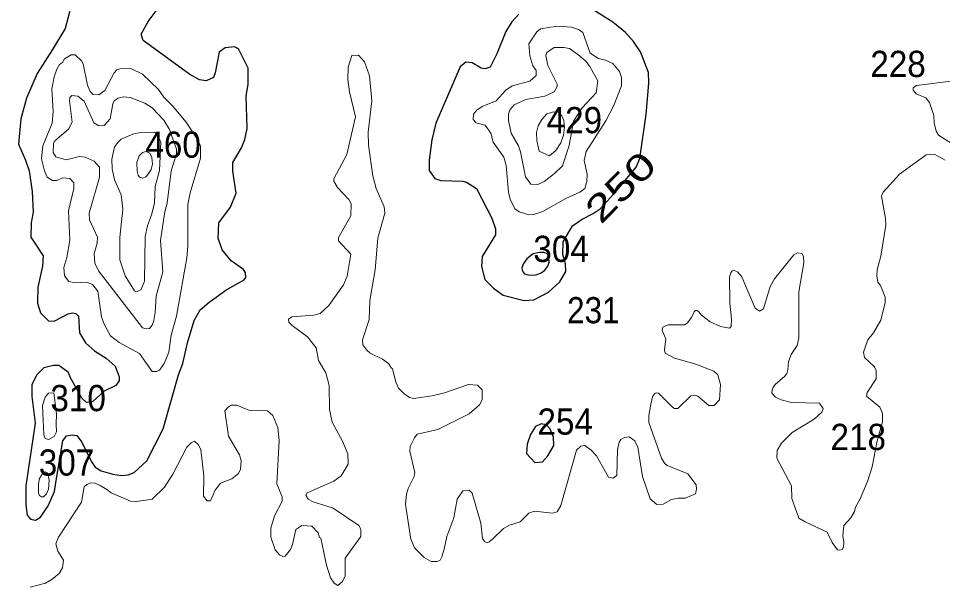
# Model space of a CAD drawing. Extents: x 499.9 to 555.3, y 9281.5 to 9336.8.
# Drawn here: x 508.56 to 514.21, y 9310.48 to 9313.94 of the extents above; entities that cross this region are included whole.
import ezdxf
from ezdxf.enums import TextEntityAlignment as Align

# ---------------------------------------------------------------- set-up
doc = ezdxf.new("R2010")
doc.units = 0
doc.header["$LTSCALE"] = 0.064
doc.layers.add('1', color=7, linetype='Continuous', lineweight=25)
doc.layers.add('2', color=7, linetype='Continuous', lineweight=13)
doc.layers.add('21', color=7, linetype='Continuous')
doc.layers.add('61', color=7, linetype='Continuous')

msp = doc.modelspace()

# ---------------------------------------------------------------- linework, layer by layer
at = {"layer": '1'}
for points in [[(508.8803, 9314.0168), (508.8419, 9313.8778), (508.7657, 9313.7493), (508.6718, 9313.6034), (508.6073, 9313.4534), (508.5713, 9313.3273), (508.5575, 9313.1714), (508.6013, 9313.0742), (508.6224, 9313.0098), (508.6416, 9312.8817), (508.6478, 9312.756), (508.6351, 9312.6907), (508.632, 9312.6047), (508.7081, 9312.4901), (508.7049, 9312.4265), (508.6765, 9312.2991), (508.6735, 9312.1998), (508.6923, 9312.1416), (508.7403, 9312.0919), (508.7751, 9312.0917), (508.862, 9312.1356), (508.8882, 9312.1419), (508.9086, 9312.1365), (508.9241, 9312.1217), (508.9315, 9312.0199), (508.9682, 9311.9581), (509.0219, 9311.9085), (509.0935, 9311.8653), (509.1484, 9311.8166), (509.1728, 9311.7501), (509.1731, 9311.727), (509.1521, 9311.6985), (509.0809, 9311.6632), (509.0121, 9311.5998), (508.9738, 9311.5949), (508.9448, 9311.6212), (508.8739, 9311.7487), (508.8641, 9311.7762), (508.8037, 9311.8201), (508.772, 9311.8208), (508.7117, 9311.8047), (508.6671, 9311.7603), (508.6399, 9311.701), (508.6384, 9311.6315), (508.6604, 9311.4678), (508.6018, 9311.0853), (508.6016, 9310.9663), (508.6111, 9310.9066), (508.63, 9310.881), (508.6622, 9310.8743), (508.6927, 9310.8932), (508.739, 9310.9625), (508.7777, 9311.0497)], [(509.1333, 9311.1559), (509.1874, 9311.1485), (509.2288, 9311.1518), (509.2657, 9311.1671), (509.3417, 9311.237), (509.4427, 9311.4331), (509.5354, 9311.7632), (509.5616, 9311.8328), (509.5914, 9311.9586), (509.6325, 9312.095), (509.6682, 9312.1598), (509.7231, 9312.2071), (509.8302, 9312.2844), (509.9369, 9312.3434), (509.9465, 9312.3565), (509.9458, 9312.3864), (509.9321, 9312.4055), (509.8582, 9312.4587), (509.8032, 9312.5273), (509.778, 9312.5971), (509.7814, 9312.6914), (509.8541, 9312.787), (509.889, 9312.873), (509.8671, 9313.0074), (509.8672, 9313.0598), (509.92, 9313.1495), (509.9415, 9313.2001), (509.9559, 9313.2668), (509.9498, 9313.4674), (509.9625, 9313.5359), (509.9623, 9313.6369), (509.9017, 9313.7544), (509.8774, 9313.7655), (509.8207, 9313.7596), (509.7853, 9313.7337), (509.7607, 9313.6071), (509.7489, 9313.5782), (509.7053, 9313.5594), (509.6641, 9313.5652), (509.606, 9313.5972), (509.3197, 9313.8058), (509.3075, 9313.8439), (509.3498, 9313.9202), (509.399, 9313.9855)], [(511.6168, 9313.9652), (511.5737, 9313.9192), (511.5378, 9313.8604), (511.4824, 9313.7229), (511.4402, 9313.6416), (511.4108, 9313.6324), (511.3869, 9313.6351), (511.3312, 9313.6685), (511.2932, 9313.6731), (511.2582, 9313.6431), (511.1096, 9313.3006), (511.0843, 9313.1988), (511.0671, 9313.0734), (511.0672, 9313.0107), (511.1018, 9312.9626), (511.14, 9312.9505), (511.2746, 9312.9459), (511.2962, 9312.9395), (511.3571, 9312.9008), (511.4522, 9312.7201), (511.473, 9312.6548), (511.4731, 9312.6188), (511.3916, 9312.4866), (511.3871, 9312.4244), (511.4089, 9312.3447), (511.4618, 9312.2913), (511.5204, 9312.2503), (511.6496, 9312.2173), (511.7086, 9312.2211), (511.7984, 9312.2677), (511.8678, 9312.3305), (511.904, 9312.3939), (511.9009, 9312.44), (511.8853, 9312.4974), (511.8882, 9312.5745), (511.9447, 9312.6727), (512.0029, 9312.7137), (512.0707, 9312.7486), (512.1136, 9312.7758), (512.2175, 9312.8901), (512.3339, 9313.0314), (512.3554, 9313.0835), (512.3944, 9313.3536), (512.4103, 9313.5445), (512.4084, 9313.609), (512.3596, 9313.7347), (512.3179, 9313.7992), (512.2686, 9313.8533), (512.1907, 9313.9169), (512.0715, 9313.9924)], [(508.7777, 9311.0497), (508.7901, 9311.1289), (508.8292, 9311.3597), (508.8518, 9311.39), (508.8851, 9311.396), (508.9139, 9311.393)], [(508.9139, 9311.393), (508.9456, 9311.3522), (509.0046, 9311.2312), (509.0258, 9311.1994), (509.0636, 9311.1767), (509.1333, 9311.1559)]]:
    msp.add_lwpolyline(points, dxfattribs=at)
for points in [[(511.7219, 9312.3735), (511.7519, 9312.386), (511.7757, 9312.4022), (511.7944, 9312.426), (511.8007, 9312.451), (511.7994, 9312.4797), (511.7907, 9312.501), (511.7694, 9312.5097), (511.7419, 9312.511), (511.7044, 9312.501), (511.6656, 9312.471), (511.6456, 9312.4422), (511.6344, 9312.416), (511.6369, 9312.4035), (511.6431, 9312.3897), (511.6506, 9312.3797), (511.6656, 9312.3747), (511.6906, 9312.3709)], [(511.7147, 9311.2275), (511.7605, 9311.2307), (511.7927, 9311.2685), (511.8304, 9311.3315), (511.829, 9311.3825), (511.8053, 9311.4342), (511.7855, 9311.4567), (511.7529, 9311.4627), (511.7178, 9311.4478), (511.6874, 9311.3976), (511.6668, 9311.3386), (511.6636, 9311.2833)]]:
    msp.add_lwpolyline(points, close=True, dxfattribs=at)
at = {"layer": '2'}
for points in [[(512.0149, 9313.0728), (512.0276, 9313.127), (512.1471, 9313.3137), (512.1946, 9313.403), (512.243, 9313.5286), (512.2431, 9313.5787), (512.2309, 9313.6162), (512.1915, 9313.664), (512.1454, 9313.6848), (512.1041, 9313.6945), (512.0524, 9313.7277), (512.007, 9313.8528), (511.982, 9313.8715), (511.9392, 9313.8866), (511.8501, 9313.8915), (511.7477, 9313.8767), (511.726, 9313.858), (511.6784, 9313.7848), (511.6833, 9313.7109), (511.7025, 9313.6507), (511.7225, 9313.6208), (511.7219, 9313.5919), (511.6838, 9313.5571), (511.5748, 9313.5276), (511.5366, 9313.5015), (511.4768, 9313.4361), (511.3921, 9313.4026), (511.3589, 9313.3794), (511.3387, 9313.3549), (511.3362, 9313.324), (511.3537, 9313.3029), (511.41, 9313.2868), (511.4456, 9313.2389), (511.459, 9313.1843), (511.5252, 9313.0925), (511.539, 9313.0422), (511.5536, 9312.8794), (511.5632, 9312.8365), (511.5927, 9312.7775), (511.6179, 9312.7577), (511.6766, 9312.7394), (511.7076, 9312.7427), (511.7635, 9312.7608), (511.9043, 9312.8395), (511.9895, 9312.8795), (512.0188, 9312.9008), (512.0326, 9312.9443), (512.0346, 9312.9875)], [(511.8823, 9313.0403), (511.9233, 9313.1645), (511.9507, 9313.3129), (512.004, 9313.3943), (512.0885, 9313.4855), (512.0983, 9313.5589), (512.0511, 9313.6458), (512.0251, 9313.6782), (511.9777, 9313.7202), (511.9263, 9313.755), (511.8907, 9313.7626), (511.8324, 9313.7626), (511.7878, 9313.7318), (511.7803, 9313.714), (511.7944, 9313.6529), (511.8498, 9313.5383), (511.8496, 9313.5248), (511.8319, 9313.4905), (511.7753, 9313.4639), (511.6592, 9313.4443), (511.5886, 9313.411), (511.5639, 9313.3836), (511.5526, 9313.3579), (511.5524, 9313.3162), (511.5697, 9313.2398), (511.6132, 9313.1619), (511.6269, 9313.1252), (511.6574, 9312.9724), (511.6895, 9312.9284), (511.7321, 9312.9264), (511.7705, 9312.943), (511.8347, 9312.9929)], [(509.0428, 9312.2745), (509.0106, 9312.3154), (508.9743, 9312.3287), (508.9033, 9312.3255), (508.8661, 9312.333), (508.8389, 9312.3676), (508.8357, 9312.4187), (508.8535, 9312.4799), (508.8721, 9312.5857), (508.8631, 9312.7645), (508.8958, 9312.9009), (508.896, 9312.9358), (508.872, 9312.9619), (508.8258, 9312.9652), (508.7924, 9312.9496), (508.7653, 9312.9508), (508.7337, 9312.9707), (508.7157, 9313.0083), (508.6988, 9313.083), (508.7057, 9313.161), (508.7625, 9313.3002), (508.7687, 9313.3703), (508.7609, 9313.5095), (508.7754, 9313.5835), (508.7921, 9313.6301), (508.8089, 9313.6573), (508.8264, 9313.6712), (508.8396, 9313.6929), (508.8786, 9313.7165), (508.9041, 9313.717), (508.9435, 9313.6816), (508.9535, 9313.6625), (508.9791, 9313.5319), (508.9934, 9313.4971), (509.0126, 9313.476), (509.0494, 9313.4736), (509.0857, 9313.5005), (509.1425, 9313.6075), (509.159, 9313.6255), (509.1779, 9313.6323), (509.2452, 9313.6348), (509.3163, 9313.5986), (509.4134, 9313.5047), (509.4453, 9313.4588), (509.4997, 9313.4059), (509.5825, 9313.3052), (509.6565, 9313.1951), (509.6695, 9313.1587), (509.6696, 9313.087), (509.608, 9312.8746), (509.5934, 9312.8037), (509.5932, 9312.5482), (509.5867, 9312.4775), (509.5232, 9312.1217), (509.491, 9312.0054), (509.4768, 9311.9014), (509.4479, 9311.8314), (509.42, 9311.7916), (509.4038, 9311.783), (509.3748, 9311.7834), (509.297, 9311.8924), (509.1722, 9311.9606), (509.1191, 9312.0011), (509.0812, 9312.0732), (509.0652, 9312.1181)], [(509.0463, 9312.398), (509.0235, 9312.444), (509.0203, 9312.5038), (509.039, 9312.5677), (509.0409, 9312.6039), (508.9921, 9312.7099), (508.9901, 9312.7512), (509.052, 9312.9693), (509.0532, 9313.032), (509.0193, 9313.0675), (508.9642, 9313.0926), (508.9299, 9313.0971), (508.8485, 9313.077), (508.7855, 9313.0941), (508.769, 9313.1204), (508.7717, 9313.1785), (508.7788, 9313.1927), (508.8638, 9313.2625), (508.886, 9313.3052), (508.8688, 9313.4364), (508.8713, 9313.4574), (508.8842, 9313.468), (508.9194, 9313.465), (508.9592, 9313.4349), (509.0178, 9313.3023), (509.0482, 9313.2837), (509.0805, 9313.2862), (509.1183, 9313.326), (509.1336, 9313.4188), (509.1415, 9313.4362), (509.1665, 9313.4518), (509.1993, 9313.4601), (509.2399, 9313.4569), (509.329, 9313.422), (509.375, 9313.3937), (509.4468, 9313.3185), (509.4816, 9313.2613), (509.5231, 9313.1403), (509.5231, 9313.1133), (509.4908, 9313.0097), (509.4668, 9312.8116), (509.4531, 9312.7607), (509.4247, 9312.584), (509.4404, 9312.3929), (509.3996, 9312.2428), (509.3933, 9312.1443), (509.3841, 9312.0951), (509.3738, 9312.0656), (509.3575, 9312.0457), (509.3381, 9312.0445), (509.3164, 9312.0505)], [(511.8029, 9313.1008), (511.8426, 9313.1327), (511.8721, 9313.1807), (511.8902, 9313.2268), (511.8964, 9313.2762), (511.8916, 9313.3169), (511.8792, 9313.3449), (511.8581, 9313.3679), (511.8287, 9313.3692), (511.7883, 9313.357), (511.7577, 9313.3233), (511.7342, 9313.2841), (511.7248, 9313.2421), (511.7259, 9313.195), (511.7414, 9313.1291)], [(509.1445, 9312.9532), (509.1303, 9313.0209), (509.1289, 9313.0792), (509.1446, 9313.1556), (509.1678, 9313.1835), (509.1858, 9313.2016), (509.2559, 9313.2326), (509.2923, 9313.2402), (509.3904, 9313.2456), (509.4052, 9313.2313), (509.4275, 9313.1847), (509.4199, 9313.0105), (509.393, 9312.9129), (509.3895, 9312.8125), (509.3735, 9312.7457), (509.3457, 9312.6727), (509.3326, 9312.6085), (509.3273, 9312.3351), (509.3073, 9312.285), (509.2795, 9312.2703), (509.2672, 9312.2751), (509.2094, 9312.3676), (509.1769, 9312.4659), (509.1764, 9312.6009), (509.1953, 9312.7742), (509.186, 9312.8618)], [(509.2822, 9313.0062), (509.2888, 9312.9824), (509.2981, 9312.9692), (509.3179, 9312.9639), (509.3351, 9312.9718), (509.3483, 9312.9863), (509.3681, 9313.018), (509.376, 9313.0497), (509.3721, 9313.0894), (509.3615, 9313.1171), (509.339, 9313.1277), (509.3153, 9313.1211), (509.2954, 9313.0999), (509.2809, 9313.059)], [(508.7882, 9311.4619), (508.7896, 9311.5244), (508.7739, 9311.6526), (508.7417, 9311.6509), (508.7206, 9311.6256), (508.7042, 9311.5761), (508.7116, 9311.3958), (508.7208, 9311.3735), (508.7415, 9311.3676), (508.7759, 9311.3855), (508.7894, 9311.4138)], [(508.68, 9311.0707), (508.679, 9311.0403), (508.6868, 9311.0267), (508.6986, 9311.0188), (508.7113, 9311.0188), (508.7289, 9311.0364), (508.7416, 9311.0648), (508.7445, 9311.1196), (508.7348, 9311.1636), (508.723, 9311.1695), (508.7083, 9311.1655), (508.6868, 9311.1294), (508.68, 9311.0971)]]:
    msp.add_lwpolyline(points, close=True, dxfattribs=at)
for points in [[(510.3627, 9312.1265), (510.4021, 9312.1382), (510.4538, 9312.1864), (510.5437, 9312.3119), (510.5661, 9312.3653), (510.5893, 9312.4989), (510.5144, 9312.5818), (510.5132, 9312.6024), (510.5891, 9312.7338), (510.5903, 9312.8083), (510.5765, 9312.8343), (510.5085, 9312.908), (510.4851, 9312.9455), (510.4846, 9312.9591), (510.564, 9313.1086), (510.6182, 9313.3382), (510.5801, 9313.4904), (510.5704, 9313.5676), (510.5734, 9313.6415), (510.5947, 9313.7128), (510.6364, 9313.7162), (510.6737, 9313.6751), (510.7041, 9313.5891), (510.7183, 9313.4356), (510.6962, 9313.2446), (510.6966, 9313.1658), (510.7231, 9312.9788), (510.744, 9312.9017), (510.7926, 9312.7887), (510.7963, 9312.7496), (510.7553, 9312.5967), (510.7373, 9312.4033), (510.7045, 9312.2171), (510.701, 9312.1002), (510.6614, 9311.9758), (510.6631, 9311.9467), (510.6862, 9311.9139), (510.7083, 9311.8959), (510.7837, 9311.8591), (510.8201, 9311.8319), (510.837, 9311.8034), (510.8442, 9311.8007), (510.8635, 9311.7175), (510.8816, 9311.6809), (510.9123, 9311.648), (510.9477, 9311.6253), (510.9723, 9311.6188), (511.0869, 9311.6349), (511.1625, 9311.6539), (511.309, 9311.7046), (511.3635, 9311.6993), (511.3911, 9311.6716), (511.3918, 9311.6097), (511.3756, 9311.5806), (511.3121, 9311.5249), (511.1204, 9311.4293), (510.9955, 9311.4004), (510.9779, 9311.3783), (510.9529, 9311.3254), (510.9494, 9311.2966), (510.981, 9311.1668), (510.9772, 9311.1429), (510.9402, 9311.0688), (510.93, 9311.0351), (510.9238, 9310.9709), (510.956, 9310.7586), (510.979, 9310.707), (511.0374, 9310.6471), (511.0798, 9310.6227), (511.1178, 9310.6226), (511.1348, 9310.6305), (511.1457, 9310.6518), (511.1591, 9310.6981), (511.1771, 9310.776), (511.218, 9310.8891), (511.2386, 9311.0026), (511.2748, 9311.0537), (511.3121, 9311.0582), (511.3318, 9311.0394), (511.3846, 9310.8579), (511.395, 9310.7632), (511.4058, 9310.7452), (511.4204, 9310.7376), (511.435, 9310.7433), (511.4538, 9310.7578), (511.5217, 9310.824), (511.5599, 9310.845), (511.624, 9310.8661), (511.6767, 9310.9174), (511.7118, 9310.9296), (511.8229, 9310.9187), (511.8497, 9310.9267), (511.8725, 9310.9651), (511.9682, 9311.3037), (511.995, 9311.3263)], [(514.2601, 9313.1779), (514.1809, 9313.226), (514.1669, 9313.2506), (514.1549, 9313.3019), (514.1523, 9313.3473), (514.1275, 9313.4267), (514.1035, 9313.4551), (514.046, 9313.4784), (514.0275, 9313.5018), (514.0276, 9313.5167), (514.0471, 9313.5302), (514.2725, 9313.558)], [(513.4209, 9311.4916), (513.2875, 9311.4106), (513.2226, 9311.3455), (513.1949, 9311.3014), (513.1933, 9311.2544), (513.2837, 9311.0842), (513.2844, 9311.0083), (513.328, 9310.8879), (513.3669, 9310.8643), (513.5009, 9310.803), (513.5312, 9310.7396), (513.5643, 9310.6943), (513.5785, 9310.6912), (513.5923, 9310.6964), (513.6004, 9310.7094), (513.6038, 9310.7402), (513.5962, 9310.7802), (513.6037, 9310.842), (513.6457, 9310.8905), (513.6675, 9310.928), (513.6744, 9310.954), (513.705, 9311.0095), (513.7502, 9311.1183), (513.7756, 9311.2011), (513.8076, 9311.3602), (513.8395, 9311.4763), (513.8393, 9311.5263), (513.8238, 9311.5655), (513.7413, 9311.6332), (513.7462, 9311.6545), (513.8005, 9311.7381), (513.8013, 9311.79), (513.7901, 9311.8112), (513.7287, 9311.8682), (513.7236, 9311.9005), (513.7497, 9311.9768), (513.7854, 9312.0197), (513.8299, 9312.0963), (513.8564, 9312.2056), (513.8566, 9312.2374), (513.8265, 9312.3095), (513.8111, 9312.3288), (513.8046, 9312.3676), (513.8063, 9312.405), (513.8299, 9312.4877), (513.8601, 9312.678), (513.8585, 9312.7177), (513.8337, 9312.8538), (513.8429, 9312.8793), (513.943, 9312.989), (514.1057, 9313.1058), (514.1562, 9313.1115), (514.2223, 9313.0749)], [(512.1923, 9311.1321), (512.2162, 9311.1478), (512.2194, 9311.306), (512.2305, 9311.3513), (512.2408, 9311.3685), (512.2624, 9311.3799), (512.2899, 9311.3842), (512.3257, 9311.3591), (512.3431, 9311.3202), (512.3722, 9311.1414), (512.4199, 9311.0066), (512.4605, 9310.9712), (512.4993, 9310.9729), (512.5488, 9311.0011), (512.5894, 9311.0092), (512.6331, 9311.0094), (512.6954, 9311.0371), (512.7029, 9311.0649), (512.6994, 9311.0901), (512.6504, 9311.1579), (512.5225, 9311.2094), (512.5059, 9311.2226), (512.4891, 9311.2544), (512.4106, 9311.4716), (512.4106, 9311.5155), (512.4243, 9311.5947), (512.4354, 9311.6325), (512.4475, 9311.6486), (512.4559, 9311.652), (512.47, 9311.6519), (512.557, 9311.5635), (512.5677, 9311.5571), (512.589, 9311.5575), (512.6668, 9311.6351), (512.6905, 9311.6392), (512.7107, 9311.6336), (512.7774, 9311.5747), (512.8113, 9311.5752), (512.8432, 9311.6101), (512.8493, 9311.7045), (512.8333, 9311.7619), (512.8075, 9311.7862), (512.6912, 9311.8302), (512.5671, 9311.8652), (512.5117, 9311.8948), (512.506, 9311.916), (512.5153, 9311.9835), (512.4919, 9312.0342), (512.4957, 9312.0539), (512.5288, 9312.0691), (512.6287, 9312.0677), (512.6458, 9312.0789), (512.6724, 9312.1131), (512.6875, 9312.147), (512.696, 9312.1556), (512.7059, 9312.156), (512.7167, 9312.1486), (512.7324, 9312.1276), (512.7869, 9312.0856), (512.8482, 9312.0575), (512.9045, 9312.047), (512.9136, 9312.0588), (512.9165, 9312.1055), (512.9069, 9312.2013), (512.9042, 9312.3619), (512.9126, 9312.3858), (512.9206, 9312.3977), (512.9335, 9312.4002), (512.9538, 9312.3923), (512.9792, 9312.3611), (513.0119, 9312.2836), (513.0604, 9312.1707), (513.0883, 9312.151), (513.1129, 9312.1662), (513.1517, 9312.3023), (513.1802, 9312.3493), (513.2981, 9312.4952), (513.3208, 9312.5082), (513.3469, 9312.5044), (513.3568, 9312.4863), (513.3586, 9312.4464), (513.3272, 9312.2689), (513.327, 9311.9888), (513.3179, 9311.9422), (513.2817, 9311.8866), (513.2651, 9311.8448), (513.2614, 9311.7963), (513.254, 9311.7705), (513.2398, 9311.7532), (513.1851, 9311.7051), (513.1716, 9311.6866), (513.1651, 9311.6692), (513.1635, 9311.6515), (513.1863, 9311.6268), (513.2205, 9311.6094)], [(510.325, 9311.9946), (510.2307, 9312.0638), (510.211, 9312.0851), (510.208, 9312.1033), (510.2282, 9312.1171), (510.3627, 9312.1265)], [(508.6291, 9310.4669), (508.7234, 9310.4902), (508.7624, 9310.5127), (508.8065, 9310.5505), (508.8258, 9310.5846), (508.8322, 9310.6303), (508.7976, 9310.6862), (508.7868, 9310.7315), (508.8023, 9310.772), (508.9424, 9310.9861), (508.9585, 9311.0788), (508.9744, 9311.0935), (508.9986, 9311.1041), (509.0258, 9311.1011), (509.056, 9311.0875), (509.0975, 9311.0625), (509.1251, 9311.0421), (509.2432, 9310.9918), (509.2796, 9310.9902), (509.3744, 9311.0038), (509.45, 9311.0761), (509.5005, 9311.1565), (509.5859, 9311.3211), (509.614, 9311.3481), (509.6336, 9311.3572), (509.6557, 9311.3379), (509.6713, 9311.3061), (509.6907, 9311.1458), (509.6888, 9311.0211), (509.7108, 9310.9941), (509.7315, 9310.9938), (509.7605, 9311.0584), (509.7915, 9311.1005), (509.8612, 9311.1274), (509.9033, 9311.1593), (509.9147, 9311.1867), (509.9193, 9311.2368), (509.9085, 9311.2743), (509.8404, 9311.389), (509.8197, 9311.5423), (509.8384, 9311.5661), (509.8575, 9311.5772), (509.8933, 9311.5778), (509.9698, 9311.5441), (510.0801, 9311.5437), (510.112, 9311.5136), (510.1429, 9311.4404), (510.1502, 9311.361), (510.1374, 9311.0967), (510.1686, 9311.0188), (510.1693, 9310.9917), (510.123, 9310.9019), (510.1011, 9310.827), (510.0995, 9310.7712), (510.1273, 9310.6938), (510.1525, 9310.6636), (510.1741, 9310.653), (510.1874, 9310.6549), (510.2194, 9310.6958), (510.2324, 9310.726), (510.2534, 9310.8175), (510.2897, 9310.8434), (510.3512, 9310.8384), (510.39, 9310.798), (510.3984, 9310.7697), (510.405, 9310.7649), (510.4398, 9310.601), (510.4659, 9310.5232), (510.4874, 9310.4895), (510.5102, 9310.4769), (510.537, 9310.4995), (510.5544, 9310.5326), (510.555, 9310.6436), (510.6494, 9310.7759), (510.6498, 9310.8198), (510.6373, 9310.8418), (510.4812, 9310.9494), (510.3589, 9310.9877), (510.3288, 9311.003), (510.3147, 9311.0274), (510.3225, 9311.0425), (510.4845, 9311.1143), (510.5295, 9311.1452), (510.5734, 9311.2178), (510.5719, 9311.2813), (510.539, 9311.357), (510.4748, 9311.4731), (510.4587, 9311.5519), (510.4574, 9311.6983), (510.4366, 9311.7747), (510.3924, 9311.8512), (510.3773, 9311.9281), (510.325, 9311.9946)], [(513.2205, 9311.6094), (513.2826, 9311.5934), (513.4534, 9311.5899), (513.4761, 9311.5568), (513.4695, 9311.5355), (513.4209, 9311.4916)], [(511.995, 9311.3263), (512.0192, 9311.3313), (512.0582, 9311.3033), (512.0911, 9311.2683), (512.1634, 9311.1371), (512.1923, 9311.1321)]]:
    msp.add_lwpolyline(points, dxfattribs=at)

# ---------------------------------------------------------------- texts
at = {"layer": '21'}
for s, width, p in [('228', 0.95, (513.7649, 9313.582)), ('429', 0.95, (511.7862, 9313.2387)), ('460', 0.95, (509.3333, 9313.0889)), ('304', 0.95, (511.7051, 9312.4522)), ('231', 0.9, (511.9111, 9312.0777)), ('310', 0.95, (508.7528, 9311.5409)), ('254', 0.95, (511.7301, 9311.3974)), ('218', 0.95, (513.5214, 9311.3037)), ('307', 0.95, (508.6817, 9311.1472))]:
    msp.add_text(s, height=0.16, dxfattribs=dict(at, width=width)).set_placement(p)
at = {"layer": '61', "width": 1.4}
msp.add_text('250', height=0.16, rotation=45, dxfattribs=at).set_placement((512.2944, 9312.8538), align=Align.CENTER)

doc.saveas('drawing.dxf')
